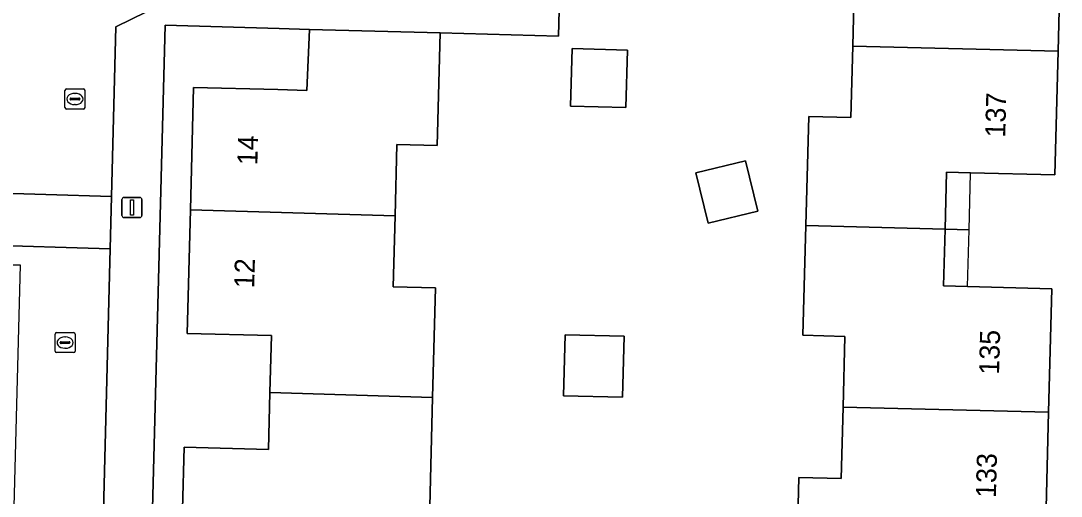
# Model space of a CAD drawing. Extents: x 162082 to 163401, y 388089 to 388636.
# Drawn here: x 162269.5 to 162321.3, y 388349.8 to 388373.5 of the extents above; entities that cross this region are included whole.
import ezdxf

# ---------------------------------------------------------------- set-up
doc = ezdxf.new("R2010")
doc.units = 0
for name, color, linetype in [('IMGEO_Erf', 7, 'Continuous'), ('IMGEO_Kolk', 7, 'Continuous'), ('IMGEO_Lichtmast', 7, 'Continuous'), ('IMGEO_Pand', 7, 'Continuous'), ('IMGEO_Pand_nummerreeks', 7, 'Continuous'), ('IMGEO_Pand_overbouw', 7, 'Continuous'), ('IMGEO_Rijbaan_lokaal_open', 7, 'Continuous'), ('IMGEO_Voetpad_open', 7, 'Continuous')]:
    doc.layers.add(name, color=color, linetype=linetype)

msp = doc.modelspace()

# ---------------------------------------------------------------- linework, layer by layer
at = {"layer": 'IMGEO_Erf'}
for points in [[(162296.746, 388390.816), (162296.268, 388372.715), (162290.369, 388372.882), (162290.237, 388367.884), (162290.22, 388367.261), (162288.22, 388367.313), (162288.126, 388363.76), (162288.032, 388360.215), (162290.141, 388360.159), (162289.997, 388354.7), (162289.853, 388349.262)], [(162321.342, 388378.117), (162321.183, 388371.964), (162321.023, 388365.801), (162316.821, 388365.908), (162315.621, 388365.938), (162315.548, 388363.091), (162315.475, 388360.26), (162316.675, 388360.229), (162320.873, 388360.121), (162320.715, 388353.97), (162320.558, 388347.826)], [(162308.121, 388345.29), (162308.267, 388350.712), (162310.367, 388350.656), (162310.462, 388354.21), (162310.557, 388357.744), (162308.458, 388357.801), (162308.605, 388363.28), (162308.751, 388368.718), (162310.851, 388368.662), (162310.946, 388372.21), (162311.041, 388375.75)], [(162277.44, 388346.042), (162277.604, 388352.213), (162281.814, 388352.105), (162281.886, 388354.941), (162281.959, 388357.783), (162277.76, 388357.89), (162277.918, 388364.057), (162278.075, 388370.156), (162282.284, 388370.061), (162283.726, 388370.01), (162283.855, 388373.048), (162282.346, 388373.091), (162276.659, 388373.258), (162274.738, 388299.666)]]:
    msp.add_lwpolyline(points, dxfattribs=at)
for points in [[(162296.881, 388369.224), (162296.957, 388372.098), (162299.708, 388372.025), (162299.632, 388369.151)], [(162303.123, 388365.902), (162305.598, 388366.504), (162306.211, 388363.984), (162303.737, 388363.382)], [(162299.465, 388354.705), (162296.521, 388354.783), (162296.602, 388357.828), (162299.545, 388357.751)]]:
    msp.add_lwpolyline(points, close=True, dxfattribs=at)
at = {"layer": 'IMGEO_Kolk'}
for p, q in [((162271.661, 388369.157), (162271.661, 388370.009)), ((162271.736, 388370.083), (162272.588, 388370.083)), ((162272.662, 388370.009), (162272.662, 388369.157)), ((162271.92, 388369.577), (162271.92, 388369.589)), ((162272.358, 388369.54), (162271.96, 388369.54)), ((162271.963, 388369.626), (162272.361, 388369.626)), ((162272.149, 388369.863), (162272.174, 388369.863)), ((162272.404, 388369.589), (162272.404, 388369.577)), ((162272.588, 388369.083), (162271.736, 388369.083)), ((162272.172, 388369.303), (162272.147, 388369.303)), ((162271.169, 388357.008), (162271.169, 388357.86)), ((162271.244, 388357.934), (162272.096, 388357.934)), ((162271.657, 388357.714), (162271.682, 388357.714)), ((162272.17, 388357.86), (162272.17, 388357.008)), ((162271.428, 388357.428), (162271.428, 388357.44)), ((162271.866, 388357.391), (162271.468, 388357.391)), ((162271.471, 388357.477), (162271.869, 388357.477)), ((162271.68, 388357.154), (162271.655, 388357.154)), ((162271.912, 388357.44), (162271.912, 388357.428)), ((162272.096, 388356.934), (162271.244, 388356.934))]:
    msp.add_line(p, q, dxfattribs=at)
for points in [[(162271.661, 388369.157), (162271.661, 388370.009)], [(162271.736, 388370.083), (162272.588, 388370.083)], [(162272.662, 388370.009), (162272.662, 388369.157)], [(162272.588, 388369.083), (162271.736, 388369.083)], [(162271.169, 388357.008), (162271.169, 388357.86)], [(162271.244, 388357.934), (162272.096, 388357.934)], [(162272.17, 388357.86), (162272.17, 388357.008)], [(162272.096, 388356.934), (162271.244, 388356.934)]]:
    msp.add_lwpolyline(points, dxfattribs=at)
for centre, radius, start, end in [((162271.738, 388370.007), 0.0765, 91.552, 178.448), ((162271.738, 388370.007), 0.0765, 91.552, 178.448), ((162272.586, 388370.007), 0.0765, 1.552, 88.448), ((162272.586, 388370.007), 0.0765, 1.552, 88.448), ((162271.96, 388369.586), 0.0403, 85.8775, 175.7526), ((162271.957, 388369.576), 0.0366, 178.938, 274.7102), ((162272.361, 388369.583), 0.043, 264.8664, 352.4533), ((162272.365, 388369.588), 0.0386, 1.7309, 96.639), ((162271.738, 388369.159), 0.0765, 181.552, 268.448), ((162271.738, 388369.159), 0.0765, 181.552, 268.448), ((162272.586, 388369.159), 0.0765, 271.552, 358.448), ((162272.586, 388369.159), 0.0765, 271.552, 358.448), ((162271.246, 388357.858), 0.0765, 91.552, 178.448), ((162271.246, 388357.858), 0.0765, 91.552, 178.448), ((162272.094, 388357.858), 0.0765, 1.552, 88.448), ((162272.094, 388357.858), 0.0765, 1.552, 88.448), ((162271.468, 388357.437), 0.0403, 85.8775, 175.7526), ((162271.465, 388357.427), 0.0366, 178.938, 274.7102), ((162271.869, 388357.434), 0.043, 264.8664, 352.4533), ((162271.873, 388357.439), 0.0386, 1.7309, 96.639), ((162271.246, 388357.01), 0.0765, 181.552, 268.448), ((162271.246, 388357.01), 0.0765, 181.552, 268.448), ((162272.094, 388357.01), 0.0765, 271.552, 358.448), ((162272.094, 388357.01), 0.0765, 271.552, 358.448)]:
    msp.add_arc(centre, radius, start, end, dxfattribs=at)
for centre, major_axis, ratio, start_param, end_param in [((162272.148, 388369.583), (-0.387, 0.002), 0.722429, 4.712389, 7.853982), ((162272.173, 388369.583), (-0.39, 0.002), 0.717154, 1.570796, 4.712389), ((162271.656, 388357.434), (-0.387, 0.002), 0.722429, 4.712389, 7.853982), ((162271.681, 388357.434), (-0.39, 0.002), 0.717154, 1.570796, 4.712389)]:
    msp.add_ellipse(centre, major_axis=major_axis, ratio=ratio, start_param=start_param, end_param=end_param, dxfattribs=at)
at = {"layer": 'IMGEO_Lichtmast'}
for p, q in [((162274.507, 388363.771), (162274.507, 388364.571)), ((162274.507, 388364.571), (162274.507, 388363.771)), ((162274.607, 388364.671), (162275.397, 388364.671)), ((162275.397, 388364.671), (162274.607, 388364.671)), ((162275.497, 388364.571), (162275.497, 388363.771)), ((162275.497, 388363.771), (162275.497, 388364.571)), ((162275.397, 388363.671), (162274.607, 388363.671)), ((162274.607, 388363.671), (162275.397, 388363.671))]:
    msp.add_line(p, q, dxfattribs=at)
msp.add_lwpolyline([(162274.927, 388364.546), (162275.077, 388364.546), (162275.077, 388363.796), (162274.927, 388363.796), (162274.927, 388364.546)], dxfattribs=at)
for centre, start, end in [((162274.607, 388364.571), 90, 180), ((162274.607, 388364.571), 90, 180), ((162275.397, 388364.571), 0, 90), ((162275.397, 388364.571), 360, 90), ((162274.607, 388363.771), 180, 270), ((162274.607, 388363.771), 180, 270), ((162275.397, 388363.771), 270, 0), ((162275.397, 388363.771), 270, 0)]:
    msp.add_arc(centre, 0.1, start, end, dxfattribs=at)
at = {"layer": 'IMGEO_Pand'}
for points in [[(162321.342, 388378.117), (162317.144, 388378.226), (162315.944, 388378.257), (162316.018, 388381.109), (162309.089, 388381.279), (162308.942, 388375.807), (162311.041, 388375.75), (162310.946, 388372.21), (162321.183, 388371.964)], [(162288.126, 388363.76), (162288.22, 388367.313), (162290.22, 388367.261), (162290.237, 388367.884), (162290.369, 388372.882), (162283.855, 388373.048), (162283.726, 388370.01), (162282.284, 388370.061), (162278.075, 388370.156), (162277.918, 388364.057)], [(162296.881, 388369.224), (162299.632, 388369.151), (162299.708, 388372.025), (162296.957, 388372.098)], [(162321.183, 388371.964), (162310.946, 388372.21), (162310.851, 388368.662), (162308.751, 388368.718), (162308.605, 388363.28), (162315.548, 388363.091), (162315.621, 388365.938), (162316.821, 388365.908), (162321.023, 388365.801)], [(162303.123, 388365.902), (162303.737, 388363.382), (162306.211, 388363.984), (162305.598, 388366.504)], [(162289.997, 388354.7), (162290.141, 388360.159), (162288.032, 388360.215), (162288.126, 388363.76), (162277.918, 388364.057), (162277.76, 388357.89), (162281.959, 388357.783), (162281.886, 388354.941)], [(162320.873, 388360.121), (162316.675, 388360.229), (162315.475, 388360.26), (162315.548, 388363.091), (162308.605, 388363.28), (162308.458, 388357.801), (162310.557, 388357.744), (162310.462, 388354.21), (162320.715, 388353.97)], [(162296.521, 388354.783), (162299.465, 388354.705), (162299.545, 388357.751), (162296.602, 388357.828)], [(162287.65, 388345.78), (162291.309, 388345.685), (162291.402, 388349.222), (162289.853, 388349.262), (162289.997, 388354.7), (162281.886, 388354.941), (162281.814, 388352.105), (162277.604, 388352.213), (162277.44, 388346.042)], [(162320.715, 388353.97), (162310.462, 388354.21), (162310.367, 388350.656), (162308.267, 388350.712), (162308.121, 388345.29), (162315.037, 388345.106), (162315.1, 388347.957), (162316.301, 388347.928), (162320.558, 388347.826)]]:
    msp.add_lwpolyline(points, close=True, dxfattribs=at)
at = {"layer": 'IMGEO_Pand_overbouw'}
for points in [[(162316.821, 388365.891), (162316.821, 388365.908), (162315.621, 388365.938), (162315.548, 388363.091), (162316.748, 388363.058)], [(162316.748, 388363.058), (162315.548, 388363.091), (162315.475, 388360.26), (162316.675, 388360.229)]]:
    msp.add_lwpolyline(points, close=True, dxfattribs=at)
at = {"layer": 'IMGEO_Rijbaan_lokaal_open'}
for points in [[(162284.925, 388400.688), (162285.665, 388428.206), (162282.526, 388428.289), (162275.672, 388432.618), (162275.709, 388433.959), (162277.281, 388490.305), (162281.271, 388493.758), (162282.872, 388495.185), (162282.421, 388500.795), (162280.034, 388500), (162272.542, 388497.504), (162270.706, 388434.142), (162270.583, 388429.903), (162280.46, 388423.762), (162279.34, 388381.38), (162267.927, 388381.678), (162267.422, 388364.914), (162273.985, 388364.716), (162274.2, 388373.179), (162283.239, 388377.625), (162284.037, 388377.998), (162284.394, 388390.548)], [(162267.343, 388362.316), (162273.918, 388362.117), (162273.985, 388364.716), (162267.422, 388364.914)], [(162273.918, 388362.117), (162267.343, 388362.316), (162267.313, 388361.316), (162269.431, 388361.317), (162268.074, 388309.912), (162267.97, 388306.031), (162267.474, 388284.544), (162271.94, 388284.429)]]:
    msp.add_lwpolyline(points, close=True, dxfattribs=at)
at = {"layer": 'IMGEO_Voetpad_open'}
msp.add_lwpolyline([(162274.738, 388299.666), (162276.659, 388373.258), (162282.346, 388373.091), (162283.855, 388373.048), (162290.369, 388372.882), (162296.268, 388372.715), (162296.746, 388390.816), (162294.332, 388390.848), (162294.211, 388385.803), (162293.903, 388374.131), (162283.893, 388374.397), (162283.941, 388375.937), (162286.434, 388377.492), (162286.712, 388386.006), (162286.847, 388391.062), (162286.938, 388393.289), (162284.394, 388390.548), (162284.037, 388377.998), (162283.239, 388377.625), (162274.2, 388373.179), (162273.985, 388364.716), (162273.918, 388362.117), (162271.94, 388284.429)], dxfattribs=at)

# ---------------------------------------------------------------- texts
at = {"layer": 'IMGEO_Pand_nummerreeks'}
for s, rotation, p in [('137', 88.5162, (162318.55, 388367.658)), ('14', 88.5289, (162281.256, 388366.27)), ('12', 88.5289, (162281.099, 388360.134)), ('135', 88.5334, (162318.242, 388355.825)), ('133', 88.5334, (162318.085, 388349.677))]:
    msp.add_text(s, height=1, rotation=rotation, dxfattribs=at).set_placement(p)

doc.saveas('drawing.dxf')
